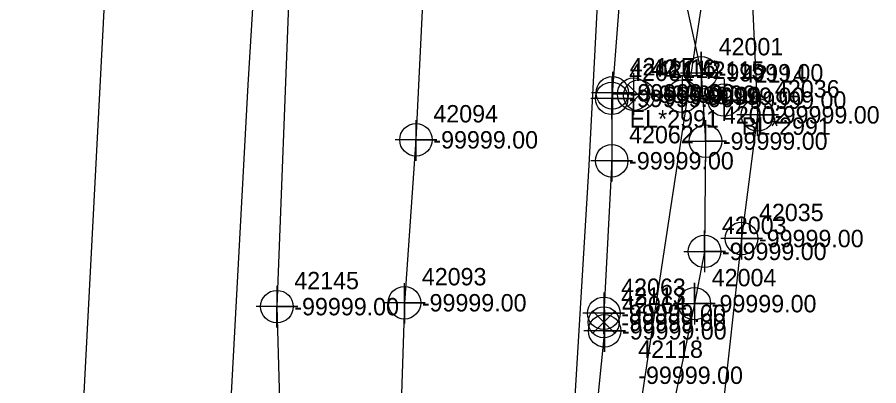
# Model space of a CAD drawing. Extents: x 2083698 to 2094313, y 743246 to 752873.
# Drawn here: x 2093678.4 to 2093802.3, y 746083.7 to 746136.7 of the extents above; entities that cross this region are included whole.
import ezdxf

# ---------------------------------------------------------------- set-up
doc = ezdxf.new("R2010")
doc.units = 0
for name, color, linetype in [('COGO Default Chain', 7, 'Continuous'), ('COGO Default Curve', 7, 'Continuous'), ('COGO Default Point Number', 7, 'Continuous'), ('Exist Property Line', 7, 'Continuous'), ('Exist Right of Way Line', 7, 'Continuous'), ('Exist Right of Way Line Leader', 7, 'Continuous'), ('Exist Right of Way Line Text', 7, 'Continuous'), ('Exist Right of Way Width CELL', 7, 'Continuous'), ('Exist Roads EOP', 7, 'Continuous'), ('Exist Roads EOP Leader', 7, 'Continuous'), ('Exist Roads EOP Text', 7, 'Continuous'), ('Exist Utilities Gas UG Line SUE LOS B', 7, 'Continuous'), ('Exist Utilities Power Joint Use Telephone Cogo Elevation', 7, 'Continuous'), ('Exist Utilities Power Joint Use Telephone Cogo Number', 7, 'Continuous'), ('Exist Utilities Power UG Cable SUE LOS C', 7, 'Continuous'), ('Exist Utilities Telephone UG Cable SUE LOS C', 7, 'Continuous'), ('Exist Utilities Telephone UG Conduit SUE LOS B', 7, 'Continuous'), ('Exist Utilities Telephone UG Conduit SUE LOS D', 7, 'Continuous'), ('Exist Utilities TV UG Cable SUE LOS C', 7, 'Continuous'), ('Exist Utilities Water UG Line SUE LOS B', 7, 'Continuous'), ('Old_Level_20', 7, 'Continuous'), ('Scratch_Level_2', 7, 'Continuous')]:
    doc.layers.add(name, color=color, linetype=linetype)

msp = doc.modelspace()

# ---------------------------------------------------------------- linework, layer by layer
at = {"layer": 'COGO Default Curve'}
for points in [[(2093773.82, 746128.73), (2093779.82, 746128.73), (2093776.82, 746128.73), (2093776.82, 746131.73), (2093776.82, 746125.73)], [(2093774.43, 746118.9), (2093780.43, 746118.9), (2093777.43, 746118.9), (2093777.43, 746121.9), (2093777.43, 746115.9)], [(2093774.29, 746103.03), (2093780.29, 746103.03), (2093777.29, 746103.03), (2093777.29, 746106.03), (2093777.29, 746100.03)], [(2093772.83, 746095.51), (2093778.83, 746095.51), (2093775.83, 746095.51), (2093775.83, 746098.51), (2093775.83, 746092.51)]]:
    msp.add_lwpolyline(points, dxfattribs=at)
for centre in [(2093776.82, 746128.73), (2093777.43, 746118.9), (2093777.29, 746103.03), (2093775.83, 746095.51)]:
    msp.add_circle(centre, 2.34, dxfattribs=at)
at = {"layer": 'COGO Default Point Number'}
for points in [[(2093763.94, 746128.04), (2093763.94, 746122.04), (2093763.94, 746125.04), (2093766.94, 746125.04), (2093760.94, 746125.04)], [(2093764.03, 746128.85), (2093764.03, 746122.85), (2093764.03, 746125.85), (2093767.03, 746125.85), (2093761.03, 746125.85)], [(2093767.09, 746128.65), (2093767.09, 746122.65), (2093767.09, 746125.65), (2093770.09, 746125.65), (2093764.09, 746125.65)], [(2093774.09, 746128.35), (2093774.09, 746122.35), (2093774.09, 746125.35), (2093777.09, 746125.35), (2093771.09, 746125.35)], [(2093780.13, 746127.8), (2093780.13, 746121.8), (2093780.13, 746124.8), (2093783.13, 746124.8), (2093777.13, 746124.8)], [(2093763.94, 746119.07), (2093763.94, 746113.07), (2093763.94, 746116.07), (2093766.94, 746116.07), (2093760.94, 746116.07)], [(2093715.79, 746098.08), (2093715.79, 746092.08), (2093715.79, 746095.08), (2093718.79, 746095.08), (2093712.79, 746095.08)], [(2093762.8, 746097.12), (2093762.8, 746091.12), (2093762.8, 746094.12), (2093765.8, 746094.12), (2093759.8, 746094.12)], [(2093762.92, 746094.6), (2093762.92, 746088.6), (2093762.92, 746091.6), (2093765.92, 746091.6), (2093759.92, 746091.6)]]:
    msp.add_lwpolyline(points, dxfattribs=at)
for centre in [(2093764.03, 746125.85), (2093767.09, 746125.65), (2093763.94, 746125.04), (2093774.09, 746125.35), (2093780.13, 746124.8), (2093763.94, 746116.07), (2093715.79, 746095.08), (2093762.8, 746094.12), (2093762.92, 746091.6)]:
    msp.add_circle(centre, 2.34, dxfattribs=at)
at = {"layer": 'Exist Right of Way Line Text'}
for points in [[(2093784.89, 746125.48), (2093784.92, 746119.67), (2093784.91, 746122.67), (2093787.92, 746122.67), (2093781.92, 746122.67)], [(2093735.76, 746121.89), (2093735.79, 746116.08), (2093735.77, 746119.08), (2093738.79, 746119.08), (2093732.79, 746119.08)], [(2093782.59, 746107.7), (2093782.62, 746101.88), (2093782.6, 746104.88), (2093785.62, 746104.88), (2093779.62, 746104.88)], [(2093734.1, 746098.45), (2093734.13, 746092.64), (2093734.12, 746095.64), (2093737.13, 746095.64), (2093731.13, 746095.64)]]:
    msp.add_lwpolyline(points, dxfattribs=at)
for centre in [(2093784.92, 746122.67), (2093735.79, 746119.08), (2093782.62, 746104.88), (2093734.13, 746095.64)]:
    msp.add_circle(centre, 2.34, dxfattribs=at)
at = {"layer": 'Exist Roads EOP'}
for points in [[(2093769.43, 746127.04), (2093766.28, 746123.89), (2093767.86, 746125.46), (2093769.43, 746123.89), (2093766.28, 746127.04)], [(2093764.37, 746094.42), (2093761.22, 746091.27), (2093762.8, 746092.84), (2093764.37, 746091.27), (2093761.22, 746094.42)]]:
    msp.add_lwpolyline(points, dxfattribs=at)
for centre in [(2093767.86, 746125.46), (2093762.8, 746092.84)]:
    msp.add_circle(centre, 2.23, dxfattribs=at)
at = {"layer": 'Exist Utilities Gas UG Line SUE LOS B'}
msp.add_lwpolyline([(2093782.96, 746356.95), (2093781.03, 746337.37), (2093779.79, 746331.91), (2093778.16, 746310.9), (2093777.04, 746286.57), (2093775.84, 746266.39), (2093775.18, 746255.52), (2093775.18, 746245.74), (2093774.42, 746231.07), (2093773.4, 746221.37), (2093772.92, 746202.36), (2093772.09, 746191.83), (2093770.7, 746181.17), (2093770.51, 746165.52), (2093773.19, 746145.26), (2093776.82, 746128.73), (2093777.43, 746118.9), (2093777.29, 746103.03), (2093775.83, 746095.51), (2093769.28, 746063.88)], dxfattribs=at)
at = {"layer": 'Exist Utilities Power UG Cable SUE LOS C'}
msp.add_line((2093711.24, 746532.37), (2093680.95, 745945.23), dxfattribs=at)
at = {"layer": 'Exist Utilities Telephone UG Cable SUE LOS C'}
msp.add_lwpolyline([(2093736.03, 746600.18), (2093777.32, 746580.69), (2093781.96, 746526.36), (2093760.64, 746115.41), (2093724.79, 745522.48)], dxfattribs=at)
at = {"layer": 'Exist Utilities Telephone UG Conduit SUE LOS B'}
for points in [[(2093744.97, 746338.69), (2093743.91, 746287.93), (2093741.21, 746234.88), (2093739.14, 746187.77), (2093735.79, 746119.08), (2093734.13, 746095.64), (2093732.99, 746060.68), (2093732.32, 746035.42)], [(2093782.61, 746257.95), (2093781.71, 746232.91), (2093781.76, 746221.37), (2093781.94, 746188.56), (2093784.92, 746122.67), (2093782.62, 746104.88), (2093779.68, 746078.43)]]:
    msp.add_lwpolyline(points, dxfattribs=at)
at = {"layer": 'Exist Utilities Telephone UG Conduit SUE LOS D'}
msp.add_lwpolyline([(2093729.86, 746559.98), (2093729.86, 746485.51), (2093728.61, 746416.16), (2093711.62, 746127.01), (2093702.37, 745955.82), (2093693.11, 745784.64), (2093668.68, 745395.41), (2093654.74, 745161.51), (2093649.12, 745054.6), (2093640.35, 744903.62), (2093631.77, 744751.08), (2093623.85, 744627.43), (2093615.93, 744503.79), (2093603.66, 744373.9), (2093590.72, 744165.44), (2093582.98, 744085.27), (2093575.24, 744005.11), (2093571.65, 743852.76), (2093573.5, 743810.29), (2093555.01, 743734.28)], dxfattribs=at)
at = {"layer": 'Exist Utilities TV UG Cable SUE LOS C'}
msp.add_lwpolyline([(2093709.15, 746156.03), (2093776.96, 746139.28), (2093765.26, 746062.28), (2093761.59, 745987.87), (2093750.14, 745798.72), (2093743.59, 745670.7), (2093747.27, 745643.96), (2093747.27, 745595.14), (2093752.6, 745591.56), (2093747.68, 745590.31), (2093737.14, 745480.53), (2093733.07, 745410.2), (2093729.21, 745403.3)], dxfattribs=at)
at = {"layer": 'Exist Utilities Water UG Line SUE LOS B'}
for points in [[(2093775.73, 746377.3), (2093775.48, 746347.77), (2093774.12, 746323.46), (2093773.08, 746295.89), (2093771.8, 746272.81), (2093769.76, 746246.54), (2093767.7, 746222.04), (2093766.85, 746195.78), (2093765.94, 746170.37), (2093765.46, 746144.4), (2093763.94, 746125.04), (2093763.94, 746116.07), (2093762.8, 746094.12), (2093762.92, 746091.6), (2093760.39, 746066.89)], [(2093717.47, 746159.91), (2093717.56, 746141.11), (2093715.79, 746095.08), (2093716.54, 746067.96), (2093715.9, 746038.96), (2093714.88, 746012.84), (2093713.29, 745986.69), (2093711.75, 745966.9), (2093710.73, 745939.27), (2093709.61, 745918.88), (2093707.82, 745893.11), (2093706.69, 745867.39), (2093704.34, 745818.49), (2093702.16, 745792.96), (2093701.93, 745776.85), (2093702.02, 745751.43), (2093700.79, 745717.24)], [(2093780.13, 746124.8), (2093774.09, 746125.35), (2093767.09, 746125.65), (2093764.03, 746125.85)]]:
    msp.add_lwpolyline(points, dxfattribs=at)

# ---------------------------------------------------------------- texts
at = {"layer": 'COGO Default Chain'}
for p in [(2093779.32, 746127.48), (2093779.93, 746117.65), (2093779.79, 746101.78), (2093778.33, 746094.26)]:
    msp.add_text('-99999.00', height=2.5, dxfattribs=at).set_placement(p)
at = {"layer": 'Exist Property Line'}
for p in [(2093766.53, 746124.6), (2093769.59, 746124.4), (2093776.59, 746124.1), (2093766.44, 746123.79), (2093782.63, 746123.55), (2093766.44, 746114.82), (2093718.29, 746093.83), (2093765.3, 746092.87), (2093765.42, 746090.35)]:
    msp.add_text('-99999.00', height=2.5, dxfattribs=at).set_placement(p)
at = {"layer": 'Exist Right of Way Line'}
for s, p in [('42117', (2093766.53, 746128.35)), ('42116', (2093769.59, 746128.15)), ('42115', (2093776.59, 746127.85)), ('42061', (2093766.44, 746127.54)), ('42114', (2093782.63, 746127.3)), ('42062', (2093766.44, 746118.57)), ('42145', (2093718.29, 746097.58)), ('42063', (2093765.3, 746096.62)), ('42064', (2093765.42, 746094.1))]:
    msp.add_text(s, height=2.5, dxfattribs=at).set_placement(p)
at = {"layer": 'Exist Right of Way Line Leader'}
for s, p in [('42036', (2093787.42, 746125.17)), ('42094', (2093738.29, 746121.58)), ('42035', (2093785.12, 746107.38)), ('42093', (2093736.63, 746098.14))]:
    msp.add_text(s, height=2.5, dxfattribs=at).set_placement(p)
at = {"layer": 'Exist Right of Way Width CELL'}
for s, p in [('EL*2991', (2093766.53, 746120.85)), ('BL*2991', (2093782.63, 746119.8))]:
    msp.add_text(s, height=2.5, dxfattribs=at).set_placement(p)
at = {"layer": 'Exist Roads EOP Leader'}
for p in [(2093770.36, 746124.21), (2093765.3, 746091.59)]:
    msp.add_text('-99999.00', height=2.5, dxfattribs=at).set_placement(p)
at = {"layer": 'Exist Roads EOP Text'}
for s, p in [('42112', (2093770.36, 746127.96)), ('42113', (2093765.3, 746095.34))]:
    msp.add_text(s, height=2.5, dxfattribs=at).set_placement(p)
at = {"layer": 'Exist Utilities Power Joint Use Telephone Cogo Elevation'}
msp.add_text('-99999.00', height=2.5, dxfattribs=at).set_placement((2093767.76, 746083.96))
at = {"layer": 'Exist Utilities Power Joint Use Telephone Cogo Number'}
msp.add_text('42118', height=2.5, dxfattribs=at).set_placement((2093767.76, 746087.71))
at = {"layer": 'Old_Level_20'}
for s, p in [('42001', (2093779.32, 746131.23)), ('42002', (2093779.93, 746121.4)), ('42003', (2093779.79, 746105.53)), ('42004', (2093778.33, 746098.01))]:
    msp.add_text(s, height=2.5, dxfattribs=at).set_placement(p)
at = {"layer": 'Scratch_Level_2'}
for p in [(2093787.42, 746121.42), (2093738.29, 746117.83), (2093785.12, 746103.63), (2093736.63, 746094.39)]:
    msp.add_text('-99999.00', height=2.5, dxfattribs=at).set_placement(p)

doc.saveas('drawing.dxf')
